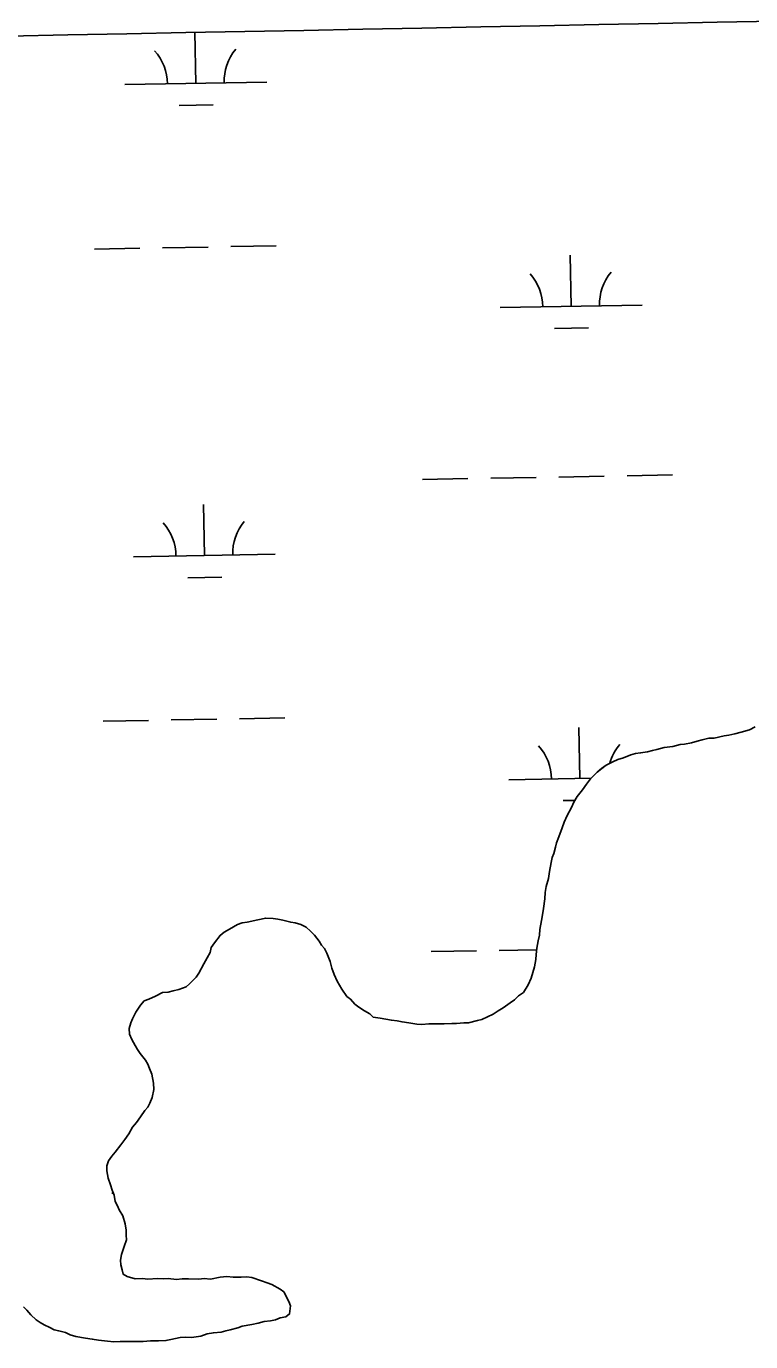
# Model space of a CAD drawing. Extents: x 3925854 to 3964121, y 224593 to 250589.
# Drawn here: x 3954834 to 3955344, y 235612 to 236539 of the extents above; entities that cross this region are included whole.
import ezdxf

# ---------------------------------------------------------------- set-up
doc = ezdxf.new("R2010")
doc.units = 0
for name, color, linetype in [('V-GRID-MAJR', 7, 'Continuous'), ('V-TOPO-SHOR', 7, 'Continuous'), ('V-WETL-SWMP', 7, 'Continuous')]:
    doc.layers.add(name, color=color, linetype=linetype)

msp = doc.modelspace()

# ---------------------------------------------------------------- linework, layer by layer
at = {"layer": 'V-GRID-MAJR'}
msp.add_spline([(3930006.603, 236087.686), (3935327.129, 236182.494), (3940647.643, 236278.076), (3945968.142, 236374.431), (3951288.627, 236471.56), (3956609.098, 236569.464), (3961929.554, 236668.141), (3961929.555, 236668.141)], degree=3, dxfattribs=at)
at = {"layer": 'V-TOPO-SHOR'}
for points in [[(3955236.18, 236013.423), (3955239.344, 236015.848), (3955242.508, 236018.273), (3955247.267, 236020.712), (3955250.837, 236022.344), (3955254.812, 236023.579), (3955259.973, 236025.625), (3955263.154, 236026.455), (3955266.738, 236026.891), (3955271.512, 236027.737), (3955275.092, 236028.57), (3955278.272, 236029.4), (3955283.441, 236030.647), (3955289.413, 236031.505), (3955294.582, 236032.754), (3955297.767, 236033.184), (3955302.543, 236034.03), (3955306.516, 236035.267), (3955310.096, 236036.101), (3955314.866, 236037.346), (3955318.454, 236037.383), (3955325.612, 236039.05), (3955328.796, 236039.48), (3955333.173, 236040.322), (3955337.545, 236041.563), (3955343.507, 236043.218), (3955347.474, 236045.251)], [(3954946.711, 235862.189), (3954949.083, 235864.206), (3954953.818, 235869.037), (3954955.782, 235871.847), (3954959.304, 235878.261), (3954961.651, 235882.671), (3954963.607, 235886.277), (3954964.367, 235889.874), (3954966.728, 235893.087), (3954970.661, 235898.309), (3954973.427, 235900.728), (3954977.392, 235902.764), (3954982.94, 235906.008), (3954986.117, 235907.237), (3954989.701, 235907.671), (3954997.258, 235909.344), (3955002.826, 235910.595), (3955008.012, 235910.249), (3955011.205, 235909.883), (3955014.799, 235909.123), (3955020.396, 235907.585), (3955023.589, 235907.218), (3955027.587, 235906.063), (3955031.195, 235904.107), (3955034.413, 235901.349), (3955037.231, 235898.588), (3955040.465, 235894.236), (3955042.087, 235891.461), (3955044.104, 235889.089), (3955045.732, 235885.917), (3955048.183, 235879.963), (3955049.429, 235875.192), (3955051.065, 235870.823), (3955053.109, 235866.059), (3955054.731, 235863.286), (3955056.355, 235860.513), (3955059.994, 235855.367), (3955062.405, 235853.399), (3955065.63, 235849.843), (3955068.44, 235847.879), (3955072.456, 235845.129), (3955076.063, 235843.173), (3955078.48, 235840.806), (3955083.27, 235840.056), (3955091.257, 235838.545), (3955095.249, 235838.186), (3955098.845, 235837.424), (3955103.635, 235836.677), (3955109.224, 235835.935), (3955112.814, 235835.575), (3955117.594, 235836.021), (3955121.182, 235836.058), (3955124.768, 235836.093), (3955128.357, 235836.13), (3955133.937, 235836.187), (3955137.124, 235836.22), (3955142.303, 235836.671), (3955145.492, 235836.703), (3955151.853, 235838.362), (3955155.034, 235839.192), (3955162.97, 235842.862), (3955166.531, 235845.289), (3955170.099, 235847.318), (3955174.846, 235850.953), (3955178.014, 235852.979), (3955180.775, 235855.799), (3955184.339, 235858.226), (3955187.476, 235863.44), (3955189.819, 235868.249), (3955190.974, 235872.246), (3955192.129, 235876.244), (3955192.875, 235881.434), (3955193.235, 235885.026), (3955193.589, 235889.415), (3955194.732, 235894.609), (3955195.49, 235898.602), (3955195.848, 235902.592), (3955196.979, 235908.981), (3955197.735, 235912.975), (3955198.488, 235917.368), (3955199.215, 235924.153), (3955199.57, 235928.542), (3955200.323, 235932.935), (3955201.859, 235938.53), (3955202.609, 235943.322), (3955203.739, 235949.71), (3955204.501, 235953.306), (3955205.669, 235956.108), (3955206.819, 235960.505), (3955207.583, 235963.704), (3955209.138, 235967.706), (3955211.464, 235974.108), (3955213.019, 235978.11), (3955214.962, 235982.912), (3955218.096, 235988.526), (3955219.652, 235992.128), (3955222.003, 235996.138), (3955225.942, 236000.963), (3955228.69, 236004.977), (3955231.445, 236008.592), (3955236.18, 236013.423)], [(3954946.431, 235615.429), (3954950.42, 235615.071), (3954957.189, 235615.937), (3954961.555, 235617.576), (3954965.932, 235618.417), (3954971.508, 235618.872), (3954974.689, 235619.704), (3954977.869, 235620.533), (3954983.041, 235621.78), (3954986.215, 235623.009), (3954992.98, 235624.273), (3954997.356, 235625.114), (3955001.729, 235626.355), (3955006.109, 235626.8), (3955009.689, 235627.631), (3955012.866, 235628.86), (3955016.843, 235629.698), (3955019.614, 235631.719), (3955020.353, 235637.308), (3955019.126, 235640.485), (3955015.469, 235647.225), (3955013.056, 235649.193), (3955007.045, 235652.322), (3955003.844, 235653.483), (3954999.842, 235655.038), (3954993.043, 235657.36), (3954989.451, 235657.723), (3954985.465, 235657.684), (3954979.885, 235657.626), (3954975.496, 235657.981), (3954970.718, 235657.532), (3954963.953, 235656.269), (3954959.564, 235656.623), (3954955.583, 235656.182), (3954948.405, 235656.508), (3954944.018, 235656.463), (3954940.037, 235656.025), (3954934.05, 235656.76), (3954930.466, 235656.326), (3954926.477, 235656.684), (3954919.704, 235656.217), (3954916.112, 235656.58), (3954910.933, 235656.527), (3954905.335, 235658.065), (3954902.53, 235659.629), (3954901.698, 235662.812), (3954900.865, 235666.39), (3954900.435, 235669.574), (3954901.19, 235673.57), (3954903.128, 235679.169), (3954904.674, 235683.97), (3954904.641, 235687.156), (3954904.604, 235690.745), (3954903.763, 235695.121), (3954902.112, 235700.686), (3954899.675, 235705.046), (3954898.45, 235707.825), (3954896.824, 235710.995), (3954895.982, 235715.374), (3954894.749, 235718.948), (3954893.518, 235722.523), (3954891.876, 235727.289), (3954891.024, 235732.464), (3954890.989, 235736.05), (3954892.148, 235739.651), (3954894.508, 235742.864), (3954896.869, 235745.678), (3954900.803, 235750.9), (3954903.558, 235754.515), (3954906.306, 235758.529), (3954909.048, 235763.342), (3954911.805, 235766.559), (3954914.556, 235770.574), (3954917.699, 235774.989), (3954919.669, 235777.402), (3954921.234, 235780.209), (3954922.789, 235784.211), (3954923.927, 235789.802), (3954923.882, 235794.189), (3954922.623, 235800.552), (3954920.986, 235804.523), (3954919.76, 235807.7), (3954918.137, 235810.475), (3954914.5, 235815.22), (3954912.479, 235817.991), (3954910.857, 235820.764), (3954908.42, 235825.124), (3954906.79, 235828.696), (3954906.749, 235832.681), (3954907.904, 235836.681), (3954909.071, 235839.483), (3954911.416, 235844.289), (3954914.556, 235849.104), (3954917.312, 235852.321), (3954920.489, 235853.55), (3954925.252, 235855.592), (3954930.012, 235858.031), (3954933.993, 235858.472), (3954937.573, 235859.305), (3954941.55, 235860.143), (3954946.711, 235862.189)], [(3954832.203, 235636.591), (3954834.62, 235634.224), (3954837.442, 235631.064), (3954841.067, 235627.513), (3954843.877, 235625.549), (3954846.683, 235623.982), (3954850.691, 235622.03), (3954853.896, 235620.467), (3954857.091, 235619.704), (3954861.887, 235618.557), (3954865.092, 235616.994), (3954869.09, 235615.839), (3954875.877, 235614.713), (3954880.669, 235613.963), (3954885.062, 235613.209), (3954891.448, 235612.478), (3954895.837, 235612.124), (3954900.222, 235612.169), (3954907.793, 235612.247), (3954912.18, 235612.29), (3954916.563, 235612.335), (3954921.742, 235612.785), (3954927.321, 235612.843), (3954932.502, 235612.896), (3954936.082, 235613.729), (3954942.447, 235614.989), (3954946.431, 235615.429)]]:
    msp.add_lwpolyline(points, dxfattribs=at)
at = {"layer": 'V-WETL-SWMP'}
for p, q in [((3954953.52, 236498.651), (3954952.865, 236534.645)), ((3954903.528, 236497.742), (3955003.511, 236499.56)), ((3954941.802, 236483.005), (3954965.798, 236483.441)), ((3954882.222, 236381.904), (3954914.217, 236382.485)), ((3954930.214, 236382.776), (3954962.209, 236383.358)), ((3954978.207, 236383.649), (3955010.201, 236384.231)), ((3955217.855, 236341.569), (3955217.201, 236377.563)), ((3955167.863, 236340.66), (3955267.847, 236342.478)), ((3955206.138, 236325.922), (3955230.134, 236326.359)), ((3955113.212, 236219.575), (3955145.206, 236220.157)), ((3955161.204, 236220.448), (3955193.198, 236221.03)), ((3955209.196, 236221.32), (3955241.191, 236221.902)), ((3955257.188, 236222.193), (3955289.183, 236222.775)), ((3954959.568, 236166.031), (3954958.913, 236202.025)), ((3954909.576, 236165.122), (3955009.559, 236166.94)), ((3954947.85, 236150.384), (3954971.846, 236150.821)), ((3954888.27, 236049.284), (3954920.265, 236049.865)), ((3954936.263, 236050.156), (3954968.257, 236050.738)), ((3954984.255, 236051.029), (3955016.249, 236051.611)), ((3955223.903, 236008.949), (3955223.249, 236044.943)), ((3955173.911, 236008.04), (3955231.936, 236009.095)), ((3955212.186, 235993.302), (3955220.429, 235993.452)), ((3955119.26, 235886.955), (3955151.254, 235887.537)), ((3955167.252, 235887.828), (3955193.501, 235888.305)), ((3954894.319, 235716.664), (3954895.53, 235716.686))]:
    msp.add_line(p, q, dxfattribs=at)
for points in [[(3955347.474, 236045.251), (3955343.508, 236043.218), (3955337.545, 236041.562), (3955333.173, 236040.322), (3955328.797, 236039.48), (3955325.612, 236039.049), (3955318.453, 236037.382), (3955314.866, 236037.345), (3955310.095, 236036.101), (3955306.516, 236035.267), (3955302.542, 236034.031), (3955297.767, 236033.185), (3955294.582, 236032.754), (3955289.413, 236031.506), (3955283.442, 236030.648), (3955278.272, 236029.399), (3955275.091, 236028.57), (3955271.512, 236027.736), (3955266.737, 236026.89), (3955263.154, 236026.455), (3955259.973, 236025.626), (3955254.812, 236023.58), (3955250.838, 236022.344), (3955247.267, 236020.713), (3955242.508, 236018.272), (3955239.343, 236015.848), (3955236.179, 236013.424), (3955231.444, 236008.593), (3955228.691, 236004.977), (3955225.941, 236000.963), (3955222.004, 235996.139), (3955219.653, 235992.129), (3955218.095, 235988.525), (3955214.963, 235982.912), (3955213.018, 235978.109), (3955211.465, 235974.107), (3955209.138, 235967.705), (3955207.584, 235963.703), (3955206.819, 235960.506), (3955205.668, 235956.109), (3955204.501, 235953.307), (3955203.74, 235949.711), (3955202.609, 235943.322), (3955201.86, 235938.53)], [(3955201.86, 235938.53), (3955200.323, 235932.934), (3955199.57, 235928.541), (3955199.216, 235924.153), (3955198.488, 235917.368), (3955197.735, 235912.976), (3955196.978, 235908.982), (3955195.848, 235902.592), (3955195.489, 235898.602), (3955194.733, 235894.608), (3955193.59, 235889.414), (3955193.236, 235885.025), (3955192.874, 235881.434), (3955192.129, 235876.244), (3955190.974, 235872.246), (3955189.819, 235868.248), (3955187.476, 235863.44), (3955184.339, 235858.226), (3955180.776, 235855.798), (3955178.015, 235852.979), (3955174.846, 235850.954), (3955170.099, 235847.318), (3955166.532, 235845.289), (3955162.969, 235842.861), (3955155.034, 235839.192), (3955151.853, 235838.363), (3955145.492, 235836.703), (3955142.303, 235836.671), (3955137.125, 235836.22), (3955133.937, 235836.187), (3955128.356, 235836.13), (3955124.769, 235836.094), (3955121.182, 235836.058), (3955117.594, 235836.021), (3955112.815, 235835.574), (3955109.224, 235835.936), (3955103.635, 235836.676), (3955098.844, 235837.425), (3955095.248, 235838.186), (3955091.258, 235838.544), (3955083.27, 235840.057), (3955078.479, 235840.806), (3955076.063, 235843.173), (3955072.456, 235845.129), (3955068.441, 235847.879), (3955065.631, 235849.844), (3955062.405, 235853.399), (3955059.994, 235855.367), (3955056.354, 235860.513), (3955054.731, 235863.287), (3955053.108, 235866.06), (3955051.066, 235870.823), (3955049.428, 235875.192), (3955048.183, 235879.963), (3955045.731, 235885.917), (3955044.104, 235889.09), (3955042.087, 235891.461), (3955040.464, 235894.235), (3955037.231, 235898.587), (3955034.412, 235901.349), (3955031.195, 235904.107), (3955027.587, 235906.063), (3955023.589, 235907.219), (3955020.396, 235907.585), (3955014.8, 235909.122), (3955011.204, 235909.883), (3955008.011, 235910.249), (3955002.826, 235910.595), (3954997.257, 235909.343), (3954989.7, 235907.671), (3954986.117, 235907.236), (3954982.94, 235906.008), (3954977.392, 235902.763), (3954973.427, 235900.729), (3954970.661, 235898.309), (3954966.728, 235893.087), (3954964.368, 235889.874), (3954963.608, 235886.278), (3954961.651, 235882.671), (3954959.304, 235878.262), (3954955.782, 235871.848), (3954953.817, 235869.037), (3954949.083, 235864.206), (3954946.711, 235862.188), (3954941.55, 235860.143), (3954937.572, 235859.305), (3954933.993, 235858.471), (3954930.011, 235858.032), (3954925.252, 235855.592), (3954920.489, 235853.55), (3954917.312, 235852.322), (3954914.555, 235849.105), (3954911.415, 235844.289), (3954909.072, 235839.482), (3954907.904, 235836.68), (3954906.749, 235832.681), (3954906.789, 235828.695), (3954908.42, 235825.124), (3954910.856, 235820.764), (3954912.479, 235817.99), (3954914.501, 235815.22)], [(3954914.501, 235815.22), (3954918.137, 235810.474), (3954919.759, 235807.7), (3954920.987, 235804.523), (3954922.622, 235800.553), (3954923.883, 235794.188), (3954923.928, 235789.803), (3954922.789, 235784.211), (3954921.235, 235780.209), (3954919.669, 235777.402), (3954917.7, 235774.99), (3954914.556, 235770.573), (3954911.806, 235766.559), (3954909.048, 235763.342), (3954906.307, 235758.53), (3954903.557, 235754.516), (3954900.804, 235750.9), (3954896.87, 235745.678), (3954894.507, 235742.864), (3954892.148, 235739.65), (3954890.989, 235736.051), (3954891.025, 235732.464), (3954891.875, 235727.29), (3954893.518, 235722.523), (3954894.75, 235718.948), (3954895.982, 235715.373), (3954896.824, 235710.996), (3954898.451, 235707.824), (3954899.675, 235705.046), (3954902.111, 235700.685), (3954903.762, 235695.121), (3954904.604, 235690.745), (3954904.641, 235687.157), (3954904.673, 235683.969), (3954903.127, 235679.169), (3954901.191, 235673.569), (3954900.434, 235669.575), (3954900.865, 235666.39), (3954901.699, 235662.811), (3954902.529, 235659.63), (3954905.335, 235658.064), (3954910.932, 235656.526), (3954916.113, 235656.579), (3954919.705, 235656.217), (3954926.477, 235656.684), (3954930.467, 235656.326), (3954934.05, 235656.761), (3954940.037, 235656.025), (3954944.019, 235656.464), (3954948.404, 235656.509), (3954955.583, 235656.183), (3954959.565, 235656.622), (3954963.953, 235656.268), (3954970.717, 235657.533), (3954975.496, 235657.98), (3954979.885, 235657.626), (3954985.465, 235657.683), (3954989.451, 235657.723), (3954993.043, 235657.361), (3954999.843, 235655.038), (3955003.845, 235653.484), (3955007.046, 235652.321), (3955013.057, 235649.193), (3955015.469, 235647.224), (3955019.126, 235640.485), (3955020.354, 235637.308), (3955019.613, 235631.72), (3955016.843, 235629.698), (3955012.866, 235628.861), (3955009.689, 235627.632), (3955006.11, 235626.799), (3955001.729, 235626.356), (3954997.357, 235625.115), (3954992.98, 235624.273), (3954986.216, 235623.009), (3954983.04, 235621.781), (3954977.87, 235620.532), (3954974.689, 235619.703), (3954971.509, 235618.873), (3954965.932, 235618.418), (3954961.556, 235617.576), (3954957.188, 235615.937), (3954950.42, 235615.071), (3954946.43, 235615.429), (3954942.448, 235614.99), (3954936.082, 235613.729), (3954932.503, 235612.895), (3954927.321, 235612.843), (3954921.741, 235612.786), (3954916.563, 235612.335), (3954912.179, 235612.29), (3954907.794, 235612.246), (3954900.221, 235612.169), (3954895.836, 235612.124), (3954891.448, 235612.478), (3954885.062, 235613.21), (3954880.669, 235613.963), (3954875.878, 235614.712), (3954869.09, 235615.838), (3954865.092, 235616.994), (3954861.887, 235618.556)], [(3954861.887, 235618.556), (3954857.091, 235619.703), (3954853.895, 235620.468), (3954850.69, 235622.03), (3954846.683, 235623.982), (3954843.877, 235625.548), (3954841.067, 235627.513), (3954837.443, 235631.063), (3954834.62, 235634.224), (3954832.204, 235636.591)]]:
    msp.add_lwpolyline(points, dxfattribs=at)
for centre, start, end in [((3954898.277, 236498.122), 0.269879, 41.813537), ((3955008.745, 236500.13), 140.269876, 181.813534), ((3955162.613, 236341.039), 0.269879, 41.813537), ((3955273.08, 236343.048), 140.269876, 181.813534), ((3954904.325, 236165.502), 0.269879, 41.813537), ((3955014.793, 236167.51), 140.269876, 181.813534), ((3955168.661, 236008.419), 0.269879, 41.813537), ((3955279.128, 236010.428), 140.269876, 164.91686)]:
    msp.add_arc(centre, 35.246, start, end, dxfattribs=at)

doc.saveas('drawing.dxf')
